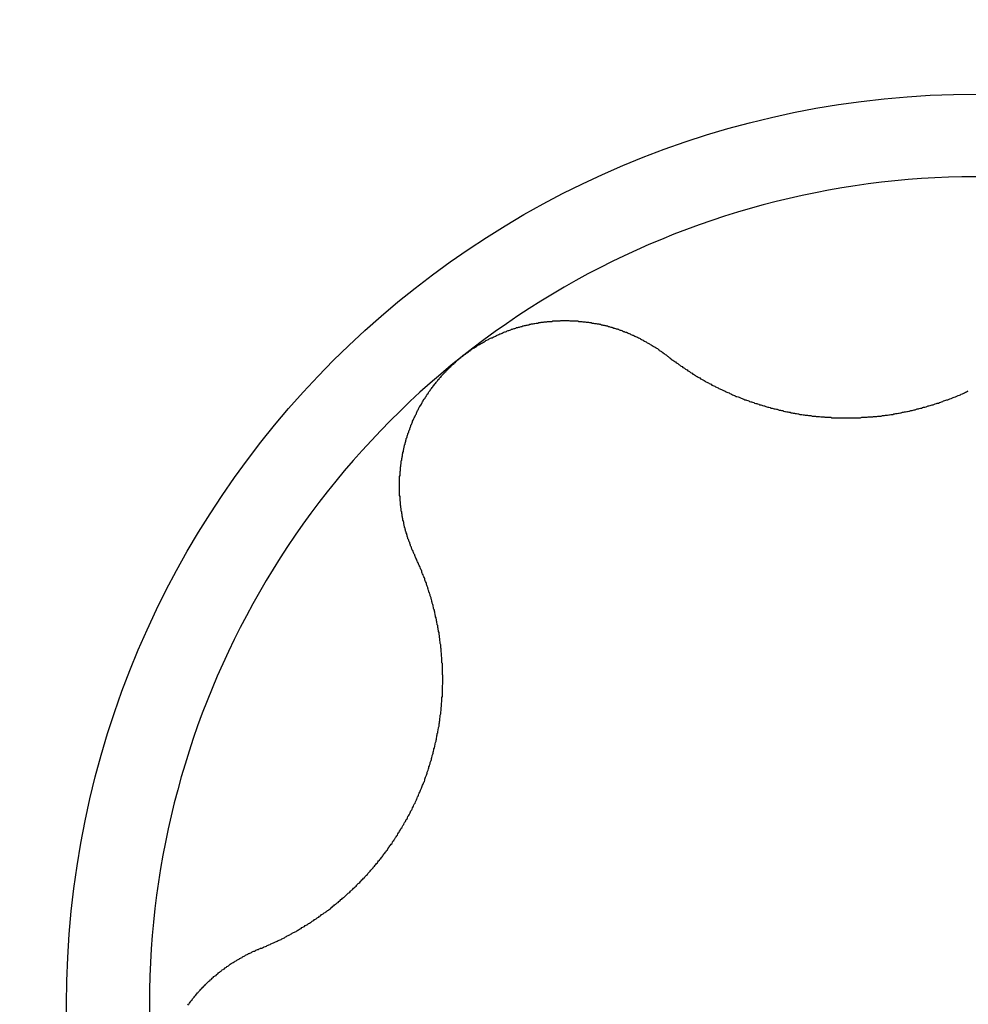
# Model space of a CAD drawing. Extents: x 1107 to 4046, y 937 to 3355.
# Tile 318 of 656: x 1455.93 to 1458.19, y 2398.21 to 2400.56. Entities that reach past the tile are written whole.
import ezdxf

# ---------------------------------------------------------------- set-up
doc = ezdxf.new("R2010")
doc.units = 0
doc.layers.add('KF_VIDA_L___C_RIGHT', color=7, linetype='CONTINUOUS')

# ---------------------------------------------------------------- blocks, each defined once
blk = doc.blocks.new('KF_VIDA_L___C_RIGHT')
at = {"layer": 'KF_VIDA_L___C_RIGHT'}
for points in [[(-129.239, 710.547, 0), (-129.237, 710.546, 0), (-129.235, 710.544, 0), (-129.233, 710.543, 0), (-129.231, 710.541, 0), (-129.23, 710.54, 0), (-129.228, 710.538, 0), (-129.226, 710.537, 0), (-129.224, 710.536, 0), (-129.222, 710.534, 0), (-129.22, 710.533, 0), (-129.218, 710.531, 0), (-129.216, 710.53, 0), (-129.214, 710.529, 0), (-129.212, 710.527, 0), (-129.21, 710.526, 0), (-129.208, 710.524, 0), (-129.206, 710.523, 0), (-129.204, 710.522, 0), (-129.202, 710.52, 0), (-129.2, 710.519, 0), (-129.198, 710.518, 0), (-129.196, 710.516, 0), (-129.194, 710.515, 0), (-129.192, 710.514, 0), (-129.19, 710.512, 0), (-129.188, 710.511, 0), (-129.186, 710.51, 0), (-129.184, 710.508, 0), (-129.182, 710.507, 0), (-129.18, 710.506, 0), (-129.178, 710.504, 0), (-129.176, 710.503, 0), (-129.174, 710.502, 0), (-129.172, 710.501, 0), (-129.17, 710.499, 0), (-129.168, 710.498, 0), (-129.166, 710.497, 0), (-129.164, 710.496, 0), (-129.162, 710.495, 0), (-129.16, 710.493, 0), (-129.158, 710.492, 0), (-129.156, 710.491, 0), (-129.153, 710.49, 0), (-129.151, 710.489, 0), (-129.149, 710.487, 0), (-129.147, 710.486, 0), (-129.145, 710.485, 0), (-129.143, 710.484, 0), (-129.141, 710.483, 0), (-129.139, 710.482, 0), (-129.137, 710.481, 0), (-129.135, 710.48, 0), (-129.133, 710.478, 0), (-129.131, 710.477, 0), (-129.128, 710.476, 0), (-129.126, 710.475, 0), (-129.124, 710.474, 0), (-129.122, 710.473, 0), (-129.12, 710.472, 0), (-129.118, 710.471, 0), (-129.116, 710.47, 0), (-129.114, 710.469, 0), (-129.112, 710.468, 0), (-129.11, 710.467, 0), (-129.107, 710.466, 0), (-129.105, 710.465, 0), (-129.103, 710.464, 0), (-129.101, 710.463, 0), (-129.099, 710.462, 0), (-129.097, 710.461, 0), (-129.095, 710.46, 0), (-129.092, 710.459, 0), (-129.09, 710.458, 0), (-129.088, 710.457, 0), (-129.086, 710.456, 0), (-129.084, 710.455, 0), (-129.081, 710.454, 0), (-129.079, 710.453, 0), (-129.077, 710.452, 0), (-129.075, 710.451, 0), (-129.073, 710.451, 0), (-129.07, 710.45, 0), (-129.068, 710.449, 0), (-129.066, 710.448, 0), (-129.063, 710.447, 0), (-129.061, 710.446, 0), (-129.059, 710.445, 0), (-129.057, 710.444, 0), (-129.054, 710.443, 0), (-129.052, 710.443, 0), (-129.05, 710.442, 0), (-129.047, 710.441, 0), (-129.045, 710.44, 0), (-129.043, 710.439, 0), (-129.04, 710.438, 0), (-129.038, 710.438, 0), (-129.036, 710.437, 0), (-129.033, 710.436, 0), (-129.031, 710.435, 0), (-129.028, 710.434, 0), (-129.026, 710.434, 0), (-129.024, 710.433, 0), (-129.021, 710.432, 0), (-129.019, 710.431, 0), (-129.016, 710.431, 0), (-129.014, 710.43, 0), (-129.012, 710.429, 0), (-129.009, 710.428, 0), (-129.007, 710.428, 0), (-129.004, 710.427, 0), (-129.002, 710.426, 0), (-128.999, 710.425, 0), (-128.997, 710.425, 0), (-128.994, 710.424, 0), (-128.992, 710.423, 0), (-128.989, 710.423, 0), (-128.987, 710.422, 0), (-128.984, 710.421, 0), (-128.982, 710.421, 0), (-128.979, 710.42, 0), (-128.977, 710.42, 0), (-128.974, 710.419, 0), (-128.972, 710.418, 0), (-128.969, 710.418, 0), (-128.967, 710.417, 0), (-128.964, 710.417, 0), (-128.962, 710.416, 0), (-128.959, 710.415, 0), (-128.957, 710.415, 0), (-128.954, 710.414, 0), (-128.952, 710.414, 0), (-128.949, 710.413, 0), (-128.946, 710.413, 0), (-128.944, 710.412, 0), (-128.941, 710.412, 0), (-128.939, 710.411, 0), (-128.936, 710.411, 0), (-128.934, 710.41, 0), (-128.931, 710.41, 0), (-128.928, 710.409, 0), (-128.926, 710.409, 0), (-128.923, 710.408, 0), (-128.921, 710.408, 0), (-128.918, 710.408, 0), (-128.915, 710.407, 0), (-128.913, 710.407, 0), (-128.91, 710.406, 0), (-128.907, 710.406, 0), (-128.905, 710.406, 0), (-128.902, 710.405, 0), (-128.9, 710.405, 0), (-128.897, 710.405, 0), (-128.894, 710.404, 0), (-128.892, 710.404, 0), (-128.889, 710.404, 0), (-128.886, 710.404, 0), (-128.884, 710.403, 0), (-128.881, 710.403, 0), (-128.879, 710.403, 0), (-128.876, 710.403, 0), (-128.873, 710.402, 0), (-128.871, 710.402, 0), (-128.868, 710.402, 0), (-128.865, 710.402, 0), (-128.863, 710.401, 0), (-128.86, 710.401, 0), (-128.857, 710.401, 0), (-128.855, 710.401, 0), (-128.852, 710.401, 0), (-128.849, 710.401, 0), (-128.847, 710.4, 0), (-128.844, 710.4, 0), (-128.841, 710.4, 0), (-128.839, 710.4, 0), (-128.836, 710.4, 0), (-128.834, 710.4, 0), (-128.831, 710.4, 0), (-128.828, 710.4, 0), (-128.826, 710.4, 0), (-128.823, 710.4, 0), (-128.82, 710.4, 0), (-128.818, 710.4, 0), (-128.815, 710.4, 0), (-128.812, 710.4, 0), (-128.81, 710.4, 0), (-128.807, 710.4, 0), (-128.804, 710.4, 0), (-128.802, 710.4, 0), (-128.799, 710.4, 0), (-128.796, 710.4, 0), (-128.794, 710.4, 0), (-128.791, 710.4, 0), (-128.789, 710.4, 0), (-128.786, 710.4, 0), (-128.783, 710.4, 0), (-128.781, 710.4, 0), (-128.778, 710.4, 0), (-128.775, 710.401, 0), (-128.773, 710.401, 0), (-128.77, 710.401, 0), (-128.768, 710.401, 0), (-128.765, 710.401, 0), (-128.762, 710.401, 0), (-128.76, 710.402, 0), (-128.757, 710.402, 0), (-128.755, 710.402, 0), (-128.752, 710.402, 0), (-128.749, 710.402, 0), (-128.747, 710.403, 0), (-128.744, 710.403, 0), (-128.742, 710.403, 0), (-128.739, 710.403, 0), (-128.737, 710.404, 0), (-128.734, 710.404, 0), (-128.731, 710.404, 0), (-128.729, 710.404, 0), (-128.726, 710.405, 0), (-128.724, 710.405, 0), (-128.721, 710.405, 0), (-128.719, 710.406, 0), (-128.716, 710.406, 0), (-128.714, 710.406, 0), (-128.711, 710.407, 0), (-128.709, 710.407, 0), (-128.706, 710.408, 0), (-128.704, 710.408, 0), (-128.701, 710.408, 0), (-128.699, 710.409, 0), (-128.696, 710.409, 0), (-128.694, 710.41, 0), (-128.691, 710.41, 0), (-128.688, 710.411, 0), (-128.686, 710.411, 0), (-128.683, 710.412, 0), (-128.681, 710.412, 0), (-128.678, 710.413, 0), (-128.676, 710.413, 0), (-128.673, 710.414, 0), (-128.671, 710.414, 0), (-128.668, 710.415, 0), (-128.666, 710.415, 0), (-128.663, 710.416, 0), (-128.661, 710.416, 0), (-128.658, 710.417, 0), (-128.655, 710.417, 0), (-128.653, 710.418, 0), (-128.65, 710.419, 0), (-128.648, 710.419, 0), (-128.645, 710.42, 0), (-128.643, 710.421, 0), (-128.64, 710.421, 0), (-128.638, 710.422, 0), (-128.635, 710.423, 0), (-128.633, 710.423, 0), (-128.63, 710.424, 0), (-128.628, 710.425, 0), (-128.625, 710.425, 0), (-128.622, 710.426, 0), (-128.62, 710.427, 0), (-128.617, 710.428, 0), (-128.615, 710.428, 0), (-128.612, 710.429, 0), (-128.61, 710.43, 0), (-128.607, 710.431, 0), (-128.605, 710.431, 0), (-128.602, 710.432, 0), (-128.6, 710.433, 0), (-128.597, 710.434, 0), (-128.595, 710.435, 0), (-128.592, 710.435, 0), (-128.59, 710.436, 0), (-128.587, 710.437, 0), (-128.585, 710.438, 0), (-128.582, 710.439, 0), (-128.58, 710.44, 0), (-128.577, 710.441, 0), (-128.575, 710.442, 0), (-128.572, 710.443, 0), (-128.57, 710.443, 0), (-128.567, 710.444, 0), (-128.565, 710.445, 0), (-128.562, 710.446, 0), (-128.56, 710.447, 0), (-128.557, 710.448, 0), (-128.555, 710.449, 0), (-128.552, 710.45, 0), (-128.55, 710.451, 0), (-128.547, 710.452, 0), (-128.545, 710.453, 0), (-128.542, 710.454, 0), (-128.54, 710.455, 0), (-128.538, 710.456, 0), (-128.535, 710.457, 0), (-128.533, 710.458, 0), (-128.53, 710.459, 0), (-128.528, 710.461, 0), (-128.525, 710.462, 0), (-128.523, 710.463, 0), (-128.521, 710.464, 0)], [(-129.729, 710.546, 0), (-129.727, 710.547, 0), (-129.726, 710.549, 0), (-129.724, 710.55, 0), (-129.722, 710.551, 0), (-129.721, 710.552, 0), (-129.719, 710.554, 0), (-129.717, 710.555, 0), (-129.716, 710.556, 0), (-129.714, 710.557, 0), (-129.712, 710.559, 0), (-129.71, 710.56, 0), (-129.709, 710.561, 0), (-129.707, 710.562, 0), (-129.705, 710.564, 0), (-129.703, 710.565, 0), (-129.702, 710.566, 0), (-129.7, 710.567, 0), (-129.698, 710.568, 0), (-129.696, 710.569, 0), (-129.694, 710.571, 0), (-129.693, 710.572, 0), (-129.691, 710.573, 0), (-129.689, 710.574, 0), (-129.687, 710.575, 0), (-129.685, 710.576, 0), (-129.683, 710.577, 0), (-129.682, 710.578, 0), (-129.68, 710.579, 0), (-129.678, 710.58, 0), (-129.676, 710.581, 0), (-129.674, 710.583, 0), (-129.672, 710.584, 0), (-129.67, 710.585, 0), (-129.668, 710.586, 0), (-129.666, 710.587, 0), (-129.664, 710.588, 0), (-129.663, 710.589, 0), (-129.661, 710.59, 0), (-129.659, 710.591, 0), (-129.657, 710.591, 0), (-129.655, 710.592, 0), (-129.653, 710.593, 0), (-129.651, 710.594, 0), (-129.649, 710.595, 0), (-129.647, 710.596, 0), (-129.645, 710.597, 0), (-129.643, 710.598, 0), (-129.641, 710.599, 0), (-129.639, 710.6, 0), (-129.637, 710.6, 0), (-129.635, 710.601, 0), (-129.633, 710.602, 0), (-129.631, 710.603, 0), (-129.629, 710.604, 0), (-129.627, 710.605, 0), (-129.625, 710.605, 0), (-129.623, 710.606, 0), (-129.621, 710.607, 0), (-129.619, 710.608, 0), (-129.617, 710.608, 0), (-129.615, 710.609, 0), (-129.613, 710.61, 0), (-129.611, 710.611, 0), (-129.609, 710.611, 0), (-129.607, 710.612, 0), (-129.605, 710.613, 0), (-129.603, 710.613, 0), (-129.601, 710.614, 0), (-129.599, 710.615, 0), (-129.596, 710.615, 0), (-129.594, 710.616, 0), (-129.592, 710.616, 0), (-129.59, 710.617, 0), (-129.588, 710.618, 0), (-129.586, 710.618, 0), (-129.584, 710.619, 0), (-129.582, 710.619, 0), (-129.58, 710.62, 0), (-129.578, 710.62, 0), (-129.576, 710.621, 0), (-129.574, 710.621, 0), (-129.571, 710.622, 0), (-129.569, 710.622, 0), (-129.567, 710.623, 0), (-129.565, 710.623, 0), (-129.563, 710.624, 0), (-129.561, 710.624, 0), (-129.559, 710.624, 0), (-129.557, 710.625, 0), (-129.555, 710.625, 0), (-129.552, 710.626, 0), (-129.55, 710.626, 0), (-129.548, 710.626, 0), (-129.546, 710.627, 0), (-129.544, 710.627, 0), (-129.542, 710.627, 0), (-129.54, 710.628, 0), (-129.538, 710.628, 0), (-129.535, 710.628, 0), (-129.533, 710.629, 0), (-129.531, 710.629, 0), (-129.529, 710.629, 0), (-129.527, 710.629, 0), (-129.525, 710.63, 0), (-129.523, 710.63, 0), (-129.521, 710.63, 0), (-129.519, 710.63, 0), (-129.516, 710.63, 0), (-129.514, 710.63, 0), (-129.512, 710.631, 0), (-129.51, 710.631, 0), (-129.508, 710.631, 0), (-129.506, 710.631, 0), (-129.504, 710.631, 0), (-129.502, 710.631, 0), (-129.499, 710.631, 0), (-129.497, 710.631, 0), (-129.495, 710.631, 0), (-129.493, 710.632, 0), (-129.491, 710.632, 0), (-129.489, 710.632, 0), (-129.487, 710.632, 0), (-129.485, 710.632, 0), (-129.483, 710.632, 0), (-129.48, 710.632, 0), (-129.478, 710.632, 0), (-129.476, 710.632, 0), (-129.474, 710.632, 0), (-129.472, 710.631, 0), (-129.47, 710.631, 0), (-129.468, 710.631, 0), (-129.466, 710.631, 0), (-129.464, 710.631, 0), (-129.462, 710.631, 0), (-129.46, 710.631, 0), (-129.458, 710.631, 0), (-129.455, 710.631, 0), (-129.453, 710.631, 0), (-129.451, 710.63, 0), (-129.449, 710.63, 0), (-129.447, 710.63, 0), (-129.445, 710.63, 0), (-129.443, 710.63, 0), (-129.441, 710.629, 0), (-129.439, 710.629, 0), (-129.437, 710.629, 0), (-129.435, 710.629, 0), (-129.433, 710.628, 0), (-129.431, 710.628, 0), (-129.429, 710.628, 0), (-129.427, 710.628, 0), (-129.425, 710.627, 0), (-129.423, 710.627, 0), (-129.421, 710.627, 0), (-129.419, 710.626, 0), (-129.417, 710.626, 0), (-129.415, 710.626, 0), (-129.413, 710.625, 0), (-129.411, 710.625, 0), (-129.409, 710.625, 0), (-129.407, 710.624, 0), (-129.405, 710.624, 0), (-129.403, 710.624, 0), (-129.401, 710.623, 0), (-129.399, 710.623, 0), (-129.397, 710.622, 0), (-129.395, 710.622, 0), (-129.393, 710.621, 0), (-129.392, 710.621, 0), (-129.39, 710.621, 0), (-129.388, 710.62, 0), (-129.386, 710.62, 0), (-129.384, 710.619, 0), (-129.382, 710.619, 0), (-129.38, 710.618, 0), (-129.378, 710.618, 0), (-129.376, 710.617, 0), (-129.374, 710.616, 0), (-129.372, 710.616, 0), (-129.371, 710.615, 0), (-129.369, 710.615, 0), (-129.367, 710.614, 0), (-129.365, 710.614, 0), (-129.363, 710.613, 0), (-129.361, 710.612, 0), (-129.359, 710.612, 0), (-129.357, 710.611, 0), (-129.356, 710.611, 0), (-129.354, 710.61, 0), (-129.352, 710.609, 0), (-129.35, 710.609, 0), (-129.348, 710.608, 0), (-129.346, 710.607, 0), (-129.344, 710.606, 0), (-129.342, 710.606, 0), (-129.341, 710.605, 0), (-129.339, 710.604, 0), (-129.337, 710.604, 0), (-129.335, 710.603, 0), (-129.333, 710.602, 0), (-129.331, 710.601, 0), (-129.33, 710.601, 0), (-129.328, 710.6, 0), (-129.326, 710.599, 0), (-129.324, 710.598, 0), (-129.322, 710.597, 0), (-129.321, 710.597, 0), (-129.319, 710.596, 0), (-129.317, 710.595, 0), (-129.315, 710.594, 0), (-129.313, 710.593, 0), (-129.311, 710.592, 0), (-129.31, 710.592, 0), (-129.308, 710.591, 0), (-129.306, 710.59, 0), (-129.304, 710.589, 0), (-129.303, 710.588, 0), (-129.301, 710.587, 0), (-129.299, 710.586, 0), (-129.297, 710.585, 0), (-129.296, 710.584, 0), (-129.294, 710.583, 0), (-129.292, 710.582, 0), (-129.29, 710.581, 0), (-129.289, 710.58, 0), (-129.287, 710.579, 0), (-129.285, 710.578, 0), (-129.283, 710.577, 0), (-129.282, 710.576, 0), (-129.28, 710.575, 0), (-129.278, 710.574, 0), (-129.277, 710.573, 0), (-129.275, 710.572, 0), (-129.273, 710.571, 0), (-129.272, 710.57, 0), (-129.27, 710.569, 0), (-129.268, 710.568, 0), (-129.266, 710.567, 0), (-129.265, 710.566, 0), (-129.263, 710.565, 0), (-129.262, 710.564, 0), (-129.26, 710.563, 0), (-129.258, 710.561, 0), (-129.257, 710.56, 0), (-129.255, 710.559, 0), (-129.253, 710.558, 0), (-129.252, 710.557, 0), (-129.25, 710.556, 0), (-129.249, 710.555, 0), (-129.247, 710.553, 0), (-129.245, 710.552, 0), (-129.244, 710.551, 0), (-129.242, 710.55, 0), (-129.241, 710.549, 0), (-129.239, 710.547, 0)], [(-129.841, 710.069, 0), (-129.842, 710.071, 0), (-129.842, 710.073, 0), (-129.843, 710.074, 0), (-129.844, 710.076, 0), (-129.845, 710.078, 0), (-129.846, 710.08, 0), (-129.846, 710.082, 0), (-129.847, 710.083, 0), (-129.848, 710.085, 0), (-129.849, 710.087, 0), (-129.85, 710.089, 0), (-129.85, 710.091, 0), (-129.851, 710.093, 0), (-129.852, 710.094, 0), (-129.852, 710.096, 0), (-129.853, 710.098, 0), (-129.854, 710.1, 0), (-129.854, 710.102, 0), (-129.855, 710.104, 0), (-129.856, 710.106, 0), (-129.856, 710.108, 0), (-129.857, 710.109, 0), (-129.858, 710.111, 0), (-129.858, 710.113, 0), (-129.859, 710.115, 0), (-129.86, 710.117, 0), (-129.86, 710.119, 0), (-129.861, 710.121, 0), (-129.861, 710.123, 0), (-129.862, 710.125, 0), (-129.862, 710.127, 0), (-129.863, 710.128, 0), (-129.864, 710.13, 0), (-129.864, 710.132, 0), (-129.865, 710.134, 0), (-129.865, 710.136, 0), (-129.866, 710.138, 0), (-129.866, 710.14, 0), (-129.867, 710.142, 0), (-129.867, 710.144, 0), (-129.868, 710.146, 0), (-129.868, 710.148, 0), (-129.868, 710.15, 0), (-129.869, 710.152, 0), (-129.869, 710.154, 0), (-129.87, 710.155, 0), (-129.87, 710.157, 0), (-129.87, 710.159, 0), (-129.871, 710.161, 0), (-129.871, 710.163, 0), (-129.872, 710.165, 0), (-129.872, 710.167, 0), (-129.872, 710.169, 0), (-129.873, 710.171, 0), (-129.873, 710.173, 0), (-129.873, 710.175, 0), (-129.874, 710.177, 0), (-129.874, 710.179, 0), (-129.874, 710.181, 0), (-129.874, 710.183, 0), (-129.875, 710.185, 0), (-129.875, 710.187, 0), (-129.875, 710.189, 0), (-129.876, 710.191, 0), (-129.876, 710.193, 0), (-129.876, 710.195, 0), (-129.876, 710.197, 0), (-129.876, 710.199, 0), (-129.877, 710.201, 0), (-129.877, 710.203, 0), (-129.877, 710.205, 0), (-129.877, 710.206, 0), (-129.877, 710.208, 0), (-129.877, 710.21, 0), (-129.877, 710.212, 0), (-129.878, 710.214, 0), (-129.878, 710.216, 0), (-129.878, 710.218, 0), (-129.878, 710.22, 0), (-129.878, 710.222, 0), (-129.878, 710.224, 0), (-129.878, 710.226, 0), (-129.878, 710.228, 0), (-129.878, 710.23, 0), (-129.878, 710.232, 0), (-129.878, 710.234, 0), (-129.878, 710.236, 0), (-129.878, 710.238, 0), (-129.878, 710.24, 0), (-129.878, 710.242, 0), (-129.878, 710.244, 0), (-129.878, 710.246, 0), (-129.878, 710.248, 0), (-129.878, 710.25, 0), (-129.878, 710.252, 0), (-129.878, 710.254, 0), (-129.878, 710.256, 0), (-129.878, 710.258, 0), (-129.878, 710.26, 0), (-129.877, 710.262, 0), (-129.877, 710.264, 0), (-129.877, 710.266, 0), (-129.877, 710.268, 0), (-129.877, 710.27, 0), (-129.877, 710.272, 0), (-129.876, 710.274, 0), (-129.876, 710.276, 0), (-129.876, 710.278, 0), (-129.876, 710.28, 0), (-129.876, 710.282, 0), (-129.875, 710.284, 0), (-129.875, 710.286, 0), (-129.875, 710.288, 0), (-129.874, 710.29, 0), (-129.874, 710.292, 0), (-129.874, 710.294, 0), (-129.874, 710.297, 0), (-129.873, 710.299, 0), (-129.873, 710.301, 0), (-129.873, 710.303, 0), (-129.872, 710.305, 0), (-129.872, 710.307, 0), (-129.871, 710.309, 0), (-129.871, 710.311, 0), (-129.871, 710.313, 0), (-129.87, 710.315, 0), (-129.87, 710.317, 0), (-129.869, 710.319, 0), (-129.869, 710.321, 0), (-129.869, 710.323, 0), (-129.868, 710.325, 0), (-129.868, 710.327, 0), (-129.867, 710.329, 0), (-129.867, 710.331, 0), (-129.866, 710.333, 0), (-129.866, 710.335, 0), (-129.865, 710.337, 0), (-129.865, 710.339, 0), (-129.864, 710.342, 0), (-129.863, 710.344, 0), (-129.863, 710.346, 0), (-129.862, 710.348, 0), (-129.862, 710.35, 0), (-129.861, 710.352, 0), (-129.86, 710.354, 0), (-129.86, 710.356, 0), (-129.859, 710.358, 0), (-129.858, 710.36, 0), (-129.858, 710.362, 0), (-129.857, 710.364, 0), (-129.856, 710.366, 0), (-129.856, 710.368, 0), (-129.855, 710.37, 0), (-129.854, 710.372, 0), (-129.854, 710.374, 0), (-129.853, 710.376, 0), (-129.852, 710.378, 0), (-129.851, 710.38, 0), (-129.851, 710.382, 0), (-129.85, 710.384, 0), (-129.849, 710.386, 0), (-129.848, 710.388, 0), (-129.847, 710.39, 0), (-129.847, 710.392, 0), (-129.846, 710.394, 0), (-129.845, 710.396, 0), (-129.844, 710.398, 0), (-129.843, 710.4, 0), (-129.842, 710.402, 0), (-129.841, 710.404, 0), (-129.84, 710.406, 0), (-129.839, 710.408, 0), (-129.838, 710.409, 0), (-129.838, 710.411, 0), (-129.837, 710.413, 0), (-129.836, 710.415, 0), (-129.835, 710.417, 0), (-129.834, 710.419, 0), (-129.833, 710.421, 0), (-129.832, 710.423, 0), (-129.831, 710.425, 0), (-129.83, 710.427, 0), (-129.828, 710.429, 0), (-129.827, 710.43, 0), (-129.826, 710.432, 0), (-129.825, 710.434, 0), (-129.824, 710.436, 0), (-129.823, 710.438, 0), (-129.822, 710.44, 0), (-129.821, 710.442, 0), (-129.82, 710.444, 0), (-129.819, 710.445, 0), (-129.817, 710.447, 0), (-129.816, 710.449, 0), (-129.815, 710.451, 0), (-129.814, 710.453, 0), (-129.813, 710.454, 0), (-129.812, 710.456, 0), (-129.81, 710.458, 0), (-129.809, 710.46, 0), (-129.808, 710.462, 0), (-129.807, 710.463, 0), (-129.805, 710.465, 0), (-129.804, 710.467, 0), (-129.803, 710.469, 0), (-129.802, 710.47, 0), (-129.8, 710.472, 0), (-129.799, 710.474, 0), (-129.798, 710.476, 0), (-129.796, 710.477, 0), (-129.795, 710.479, 0), (-129.794, 710.481, 0), (-129.792, 710.482, 0), (-129.791, 710.484, 0), (-129.79, 710.486, 0), (-129.788, 710.487, 0), (-129.787, 710.489, 0), (-129.786, 710.491, 0), (-129.784, 710.492, 0), (-129.783, 710.494, 0), (-129.781, 710.496, 0), (-129.78, 710.497, 0), (-129.778, 710.499, 0), (-129.777, 710.501, 0), (-129.776, 710.502, 0), (-129.774, 710.504, 0), (-129.773, 710.505, 0), (-129.771, 710.507, 0), (-129.77, 710.509, 0), (-129.768, 710.51, 0), (-129.767, 710.512, 0), (-129.765, 710.513, 0), (-129.764, 710.515, 0), (-129.762, 710.516, 0), (-129.761, 710.518, 0), (-129.759, 710.519, 0), (-129.758, 710.521, 0), (-129.756, 710.522, 0), (-129.755, 710.524, 0), (-129.753, 710.525, 0), (-129.752, 710.527, 0), (-129.75, 710.528, 0), (-129.748, 710.529, 0), (-129.747, 710.531, 0), (-129.745, 710.532, 0), (-129.744, 710.534, 0), (-129.742, 710.535, 0), (-129.74, 710.537, 0), (-129.739, 710.538, 0), (-129.737, 710.539, 0), (-129.736, 710.541, 0), (-129.734, 710.542, 0), (-129.732, 710.543, 0), (-129.731, 710.545, 0), (-129.729, 710.546, 0)], [(-130.21, 709.134, 0), (-130.207, 709.134, 0), (-130.205, 709.135, 0), (-130.203, 709.136, 0), (-130.201, 709.137, 0), (-130.198, 709.138, 0), (-130.196, 709.139, 0), (-130.194, 709.14, 0), (-130.192, 709.141, 0), (-130.19, 709.142, 0), (-130.187, 709.143, 0), (-130.185, 709.144, 0), (-130.183, 709.145, 0), (-130.181, 709.146, 0), (-130.179, 709.147, 0), (-130.176, 709.148, 0), (-130.174, 709.149, 0), (-130.172, 709.15, 0), (-130.17, 709.151, 0), (-130.168, 709.152, 0), (-130.165, 709.153, 0), (-130.163, 709.154, 0), (-130.161, 709.155, 0), (-130.159, 709.156, 0), (-130.157, 709.157, 0), (-130.155, 709.158, 0), (-130.153, 709.159, 0), (-130.15, 709.161, 0), (-130.148, 709.162, 0), (-130.146, 709.163, 0), (-130.144, 709.164, 0), (-130.142, 709.165, 0), (-130.14, 709.166, 0), (-130.138, 709.167, 0), (-130.136, 709.168, 0), (-130.134, 709.17, 0), (-130.131, 709.171, 0), (-130.129, 709.172, 0), (-130.127, 709.173, 0), (-130.125, 709.174, 0), (-130.123, 709.175, 0), (-130.121, 709.177, 0), (-130.119, 709.178, 0), (-130.117, 709.179, 0), (-130.115, 709.18, 0), (-130.113, 709.181, 0), (-130.111, 709.183, 0), (-130.109, 709.184, 0), (-130.107, 709.185, 0), (-130.105, 709.186, 0), (-130.103, 709.188, 0), (-130.101, 709.189, 0), (-130.099, 709.19, 0), (-130.097, 709.191, 0), (-130.095, 709.193, 0), (-130.093, 709.194, 0), (-130.091, 709.195, 0), (-130.089, 709.196, 0), (-130.087, 709.198, 0), (-130.085, 709.199, 0), (-130.083, 709.2, 0), (-130.081, 709.202, 0), (-130.079, 709.203, 0), (-130.077, 709.204, 0), (-130.075, 709.206, 0), (-130.073, 709.207, 0), (-130.071, 709.208, 0), (-130.069, 709.21, 0), (-130.067, 709.211, 0), (-130.066, 709.212, 0), (-130.064, 709.214, 0), (-130.062, 709.215, 0), (-130.06, 709.216, 0), (-130.058, 709.218, 0), (-130.056, 709.219, 0), (-130.054, 709.221, 0), (-130.052, 709.222, 0), (-130.05, 709.224, 0), (-130.048, 709.225, 0), (-130.046, 709.226, 0), (-130.044, 709.228, 0), (-130.042, 709.229, 0), (-130.041, 709.231, 0), (-130.039, 709.232, 0), (-130.037, 709.234, 0), (-130.035, 709.235, 0), (-130.033, 709.237, 0), (-130.031, 709.239, 0), (-130.029, 709.24, 0), (-130.027, 709.242, 0), (-130.025, 709.243, 0), (-130.023, 709.245, 0), (-130.022, 709.246, 0), (-130.02, 709.248, 0), (-130.018, 709.25, 0), (-130.016, 709.251, 0), (-130.014, 709.253, 0), (-130.012, 709.255, 0), (-130.01, 709.256, 0), (-130.008, 709.258, 0), (-130.006, 709.26, 0), (-130.005, 709.261, 0), (-130.003, 709.263, 0), (-130.001, 709.265, 0), (-129.999, 709.266, 0), (-129.997, 709.268, 0), (-129.995, 709.27, 0), (-129.993, 709.272, 0), (-129.991, 709.273, 0), (-129.99, 709.275, 0), (-129.988, 709.277, 0), (-129.986, 709.279, 0), (-129.984, 709.28, 0), (-129.982, 709.282, 0), (-129.98, 709.284, 0), (-129.979, 709.286, 0), (-129.977, 709.288, 0), (-129.975, 709.289, 0), (-129.973, 709.291, 0), (-129.971, 709.293, 0), (-129.97, 709.295, 0), (-129.968, 709.297, 0), (-129.966, 709.299, 0), (-129.964, 709.301, 0), (-129.962, 709.302, 0), (-129.961, 709.304, 0), (-129.959, 709.306, 0), (-129.957, 709.308, 0), (-129.955, 709.31, 0), (-129.954, 709.312, 0), (-129.952, 709.314, 0), (-129.95, 709.316, 0), (-129.948, 709.318, 0), (-129.947, 709.32, 0), (-129.945, 709.322, 0), (-129.943, 709.324, 0), (-129.941, 709.326, 0), (-129.94, 709.328, 0), (-129.938, 709.33, 0), (-129.936, 709.332, 0), (-129.935, 709.334, 0), (-129.933, 709.336, 0), (-129.931, 709.338, 0), (-129.93, 709.34, 0), (-129.928, 709.342, 0), (-129.926, 709.344, 0), (-129.925, 709.346, 0), (-129.923, 709.348, 0), (-129.921, 709.35, 0), (-129.92, 709.352, 0), (-129.918, 709.354, 0), (-129.917, 709.356, 0), (-129.915, 709.359, 0), (-129.913, 709.361, 0), (-129.912, 709.363, 0), (-129.91, 709.365, 0), (-129.909, 709.367, 0), (-129.907, 709.369, 0), (-129.906, 709.371, 0), (-129.904, 709.374, 0), (-129.903, 709.376, 0), (-129.901, 709.378, 0), (-129.9, 709.38, 0), (-129.898, 709.382, 0), (-129.896, 709.384, 0), (-129.895, 709.387, 0), (-129.894, 709.389, 0), (-129.892, 709.391, 0), (-129.891, 709.393, 0), (-129.889, 709.395, 0), (-129.888, 709.398, 0), (-129.886, 709.4, 0), (-129.885, 709.402, 0), (-129.883, 709.404, 0), (-129.882, 709.407, 0), (-129.881, 709.409, 0), (-129.879, 709.411, 0), (-129.878, 709.413, 0), (-129.876, 709.416, 0), (-129.875, 709.418, 0), (-129.874, 709.42, 0), (-129.872, 709.422, 0), (-129.871, 709.425, 0), (-129.87, 709.427, 0), (-129.868, 709.429, 0), (-129.867, 709.432, 0), (-129.866, 709.434, 0), (-129.864, 709.436, 0), (-129.863, 709.439, 0), (-129.862, 709.441, 0), (-129.86, 709.443, 0), (-129.859, 709.445, 0), (-129.858, 709.448, 0), (-129.857, 709.45, 0), (-129.855, 709.452, 0), (-129.854, 709.455, 0), (-129.853, 709.457, 0), (-129.852, 709.459, 0), (-129.851, 709.462, 0), (-129.849, 709.464, 0), (-129.848, 709.466, 0), (-129.847, 709.469, 0), (-129.846, 709.471, 0), (-129.845, 709.473, 0), (-129.844, 709.476, 0), (-129.843, 709.478, 0), (-129.841, 709.48, 0), (-129.84, 709.483, 0), (-129.839, 709.485, 0), (-129.838, 709.488, 0), (-129.837, 709.49, 0), (-129.836, 709.492, 0), (-129.835, 709.495, 0), (-129.834, 709.497, 0), (-129.833, 709.499, 0), (-129.832, 709.502, 0), (-129.831, 709.504, 0), (-129.83, 709.506, 0), (-129.829, 709.509, 0), (-129.828, 709.511, 0), (-129.827, 709.513, 0), (-129.826, 709.516, 0), (-129.825, 709.518, 0), (-129.824, 709.521, 0), (-129.823, 709.523, 0), (-129.822, 709.525, 0), (-129.821, 709.528, 0), (-129.82, 709.53, 0), (-129.819, 709.532, 0), (-129.818, 709.535, 0), (-129.818, 709.537, 0), (-129.817, 709.54, 0), (-129.816, 709.542, 0), (-129.815, 709.545, 0), (-129.814, 709.547, 0), (-129.813, 709.549, 0), (-129.812, 709.552, 0), (-129.812, 709.554, 0), (-129.811, 709.557, 0), (-129.81, 709.559, 0), (-129.809, 709.562, 0), (-129.808, 709.564, 0), (-129.808, 709.567, 0), (-129.807, 709.569, 0), (-129.806, 709.572, 0), (-129.805, 709.574, 0), (-129.805, 709.577, 0), (-129.804, 709.579, 0), (-129.803, 709.582, 0), (-129.802, 709.584, 0), (-129.802, 709.587, 0), (-129.801, 709.589, 0), (-129.8, 709.592, 0), (-129.8, 709.594, 0), (-129.799, 709.597, 0), (-129.798, 709.599, 0), (-129.798, 709.602, 0), (-129.797, 709.604, 0), (-129.796, 709.607, 0), (-129.796, 709.61, 0), (-129.795, 709.612, 0), (-129.794, 709.615, 0), (-129.794, 709.617, 0), (-129.793, 709.62, 0), (-129.793, 709.622, 0), (-129.792, 709.625, 0), (-129.791, 709.628, 0), (-129.791, 709.63, 0), (-129.79, 709.633, 0), (-129.79, 709.635, 0), (-129.789, 709.638, 0), (-129.789, 709.641, 0), (-129.788, 709.643, 0), (-129.788, 709.646, 0), (-129.787, 709.648, 0), (-129.787, 709.651, 0), (-129.786, 709.654, 0), (-129.786, 709.656, 0), (-129.785, 709.659, 0), (-129.785, 709.661, 0), (-129.784, 709.664, 0), (-129.784, 709.667, 0), (-129.784, 709.669, 0), (-129.783, 709.672, 0), (-129.783, 709.675, 0), (-129.782, 709.677, 0), (-129.782, 709.68, 0), (-129.782, 709.682, 0), (-129.781, 709.685, 0), (-129.781, 709.688, 0), (-129.781, 709.69, 0), (-129.78, 709.693, 0), (-129.78, 709.696, 0), (-129.78, 709.698, 0), (-129.779, 709.701, 0), (-129.779, 709.703, 0), (-129.779, 709.706, 0), (-129.779, 709.709, 0), (-129.778, 709.711, 0), (-129.778, 709.714, 0), (-129.778, 709.717, 0), (-129.778, 709.719, 0), (-129.777, 709.722, 0), (-129.777, 709.725, 0), (-129.777, 709.727, 0), (-129.777, 709.73, 0), (-129.777, 709.732, 0), (-129.776, 709.735, 0), (-129.776, 709.738, 0), (-129.776, 709.74, 0), (-129.776, 709.743, 0), (-129.776, 709.746, 0), (-129.776, 709.748, 0), (-129.776, 709.751, 0), (-129.776, 709.753, 0), (-129.776, 709.756, 0), (-129.776, 709.759, 0), (-129.776, 709.761, 0), (-129.775, 709.764, 0), (-129.775, 709.766, 0), (-129.775, 709.769, 0), (-129.775, 709.772, 0), (-129.775, 709.774, 0), (-129.775, 709.777, 0), (-129.775, 709.779, 0), (-129.775, 709.782, 0), (-129.775, 709.785, 0), (-129.776, 709.787, 0), (-129.776, 709.79, 0), (-129.776, 709.792, 0), (-129.776, 709.795, 0), (-129.776, 709.798, 0), (-129.776, 709.8, 0), (-129.776, 709.803, 0), (-129.776, 709.805, 0), (-129.776, 709.808, 0), (-129.776, 709.81, 0), (-129.776, 709.813, 0), (-129.777, 709.815, 0), (-129.777, 709.818, 0), (-129.777, 709.821, 0), (-129.777, 709.823, 0), (-129.777, 709.826, 0), (-129.777, 709.828, 0), (-129.778, 709.831, 0), (-129.778, 709.833, 0), (-129.778, 709.836, 0), (-129.778, 709.838, 0), (-129.779, 709.841, 0), (-129.779, 709.843, 0), (-129.779, 709.846, 0), (-129.779, 709.848, 0), (-129.78, 709.851, 0), (-129.78, 709.853, 0), (-129.78, 709.856, 0), (-129.78, 709.858, 0), (-129.781, 709.861, 0), (-129.781, 709.863, 0), (-129.781, 709.865, 0), (-129.782, 709.868, 0), (-129.782, 709.87, 0), (-129.782, 709.873, 0), (-129.783, 709.875, 0), (-129.783, 709.878, 0), (-129.783, 709.88, 0), (-129.784, 709.882, 0), (-129.784, 709.885, 0), (-129.784, 709.887, 0), (-129.785, 709.89, 0), (-129.785, 709.892, 0), (-129.786, 709.894, 0), (-129.786, 709.897, 0), (-129.787, 709.899, 0), (-129.787, 709.901, 0), (-129.787, 709.904, 0), (-129.788, 709.906, 0), (-129.788, 709.908, 0), (-129.789, 709.911, 0), (-129.789, 709.913, 0), (-129.79, 709.915, 0), (-129.79, 709.918, 0), (-129.791, 709.92, 0), (-129.791, 709.922, 0), (-129.792, 709.925, 0), (-129.792, 709.927, 0), (-129.793, 709.929, 0), (-129.793, 709.931, 0), (-129.794, 709.934, 0), (-129.794, 709.936, 0), (-129.795, 709.938, 0), (-129.795, 709.941, 0), (-129.796, 709.943, 0), (-129.797, 709.945, 0), (-129.797, 709.947, 0), (-129.798, 709.95, 0), (-129.798, 709.952, 0), (-129.799, 709.954, 0), (-129.8, 709.957, 0), (-129.8, 709.959, 0), (-129.801, 709.961, 0), (-129.801, 709.963, 0), (-129.802, 709.966, 0), (-129.803, 709.968, 0), (-129.803, 709.97, 0), (-129.804, 709.973, 0), (-129.805, 709.975, 0), (-129.805, 709.977, 0), (-129.806, 709.979, 0), (-129.807, 709.982, 0), (-129.808, 709.984, 0), (-129.808, 709.986, 0), (-129.809, 709.988, 0), (-129.81, 709.991, 0), (-129.811, 709.993, 0), (-129.811, 709.995, 0), (-129.812, 709.998, 0), (-129.813, 710, 0), (-129.814, 710.002, 0), (-129.814, 710.004, 0), (-129.815, 710.007, 0), (-129.816, 710.009, 0), (-129.817, 710.011, 0), (-129.818, 710.013, 0), (-129.818, 710.016, 0), (-129.819, 710.018, 0), (-129.82, 710.02, 0), (-129.821, 710.022, 0), (-129.822, 710.025, 0), (-129.823, 710.027, 0), (-129.824, 710.029, 0), (-129.825, 710.031, 0), (-129.825, 710.034, 0), (-129.826, 710.036, 0), (-129.827, 710.038, 0), (-129.828, 710.04, 0), (-129.829, 710.043, 0), (-129.83, 710.045, 0), (-129.831, 710.047, 0), (-129.832, 710.049, 0), (-129.833, 710.051, 0), (-129.834, 710.054, 0), (-129.835, 710.056, 0), (-129.836, 710.058, 0), (-129.837, 710.06, 0), (-129.838, 710.062, 0), (-129.839, 710.065, 0), (-129.84, 710.067, 0), (-129.841, 710.069, 0)], [(-130.383, 708.998, 0), (-130.382, 709, 0), (-130.38, 709.001, 0), (-130.379, 709.003, 0), (-130.378, 709.005, 0), (-130.377, 709.006, 0), (-130.376, 709.008, 0), (-130.374, 709.01, 0), (-130.373, 709.011, 0), (-130.372, 709.013, 0), (-130.371, 709.014, 0), (-130.369, 709.016, 0), (-130.368, 709.017, 0), (-130.367, 709.019, 0), (-130.365, 709.021, 0), (-130.364, 709.022, 0), (-130.363, 709.024, 0), (-130.362, 709.025, 0), (-130.36, 709.027, 0), (-130.359, 709.028, 0), (-130.358, 709.03, 0), (-130.356, 709.031, 0), (-130.355, 709.033, 0), (-130.354, 709.034, 0), (-130.352, 709.036, 0), (-130.351, 709.037, 0), (-130.35, 709.038, 0), (-130.348, 709.04, 0), (-130.347, 709.041, 0), (-130.345, 709.043, 0), (-130.344, 709.044, 0), (-130.343, 709.045, 0), (-130.341, 709.047, 0), (-130.34, 709.048, 0), (-130.339, 709.05, 0), (-130.337, 709.051, 0), (-130.336, 709.052, 0), (-130.334, 709.054, 0), (-130.333, 709.055, 0), (-130.331, 709.056, 0), (-130.33, 709.058, 0), (-130.328, 709.059, 0), (-130.327, 709.06, 0), (-130.325, 709.062, 0), (-130.324, 709.063, 0), (-130.323, 709.064, 0), (-130.321, 709.066, 0), (-130.32, 709.067, 0), (-130.318, 709.068, 0), (-130.316, 709.069, 0), (-130.315, 709.071, 0), (-130.313, 709.072, 0), (-130.312, 709.073, 0), (-130.31, 709.075, 0), (-130.309, 709.076, 0), (-130.307, 709.077, 0), (-130.306, 709.078, 0), (-130.304, 709.079, 0), (-130.303, 709.081, 0), (-130.301, 709.082, 0), (-130.299, 709.083, 0), (-130.298, 709.084, 0), (-130.296, 709.085, 0), (-130.295, 709.087, 0), (-130.293, 709.088, 0), (-130.291, 709.089, 0), (-130.29, 709.09, 0), (-130.288, 709.091, 0), (-130.286, 709.092, 0), (-130.285, 709.093, 0), (-130.283, 709.095, 0), (-130.282, 709.096, 0), (-130.28, 709.097, 0), (-130.278, 709.098, 0), (-130.277, 709.099, 0), (-130.275, 709.1, 0), (-130.273, 709.101, 0), (-130.271, 709.102, 0), (-130.27, 709.103, 0), (-130.268, 709.104, 0), (-130.266, 709.105, 0), (-130.265, 709.106, 0), (-130.263, 709.107, 0), (-130.261, 709.108, 0), (-130.26, 709.109, 0), (-130.258, 709.11, 0), (-130.256, 709.111, 0), (-130.254, 709.112, 0), (-130.253, 709.113, 0), (-130.251, 709.114, 0), (-130.249, 709.115, 0), (-130.247, 709.116, 0), (-130.246, 709.117, 0), (-130.244, 709.118, 0), (-130.242, 709.119, 0), (-130.24, 709.12, 0), (-130.239, 709.121, 0), (-130.237, 709.121, 0), (-130.235, 709.122, 0), (-130.233, 709.123, 0), (-130.231, 709.124, 0), (-130.23, 709.125, 0), (-130.228, 709.126, 0), (-130.226, 709.127, 0), (-130.224, 709.127, 0), (-130.222, 709.128, 0), (-130.221, 709.129, 0), (-130.219, 709.13, 0), (-130.217, 709.131, 0), (-130.215, 709.131, 0), (-130.213, 709.132, 0), (-130.211, 709.133, 0), (-130.21, 709.134, 0)]]:
    blk.add_polyline3d(points, dxfattribs=at)
for radius in [4.7, 3.6, 2.1725]:
    blk.add_circle((-128.5, 709), radius, dxfattribs=at)
for start, end in [(68.4848, 128.4848), (128.4848, 188.4848)]:
    blk.add_arc((-128.5, 709), 1.975, start, end, dxfattribs=at)

msp = doc.modelspace()

# ---------------------------------------------------------------- block references
at = {"layer": 'KF_VIDA_L___C_RIGHT'}
msp.add_blockref('KF_VIDA_L___C_RIGHT', (1586.7097, 1689.2132), dxfattribs=at)

doc.saveas('drawing.dxf')
